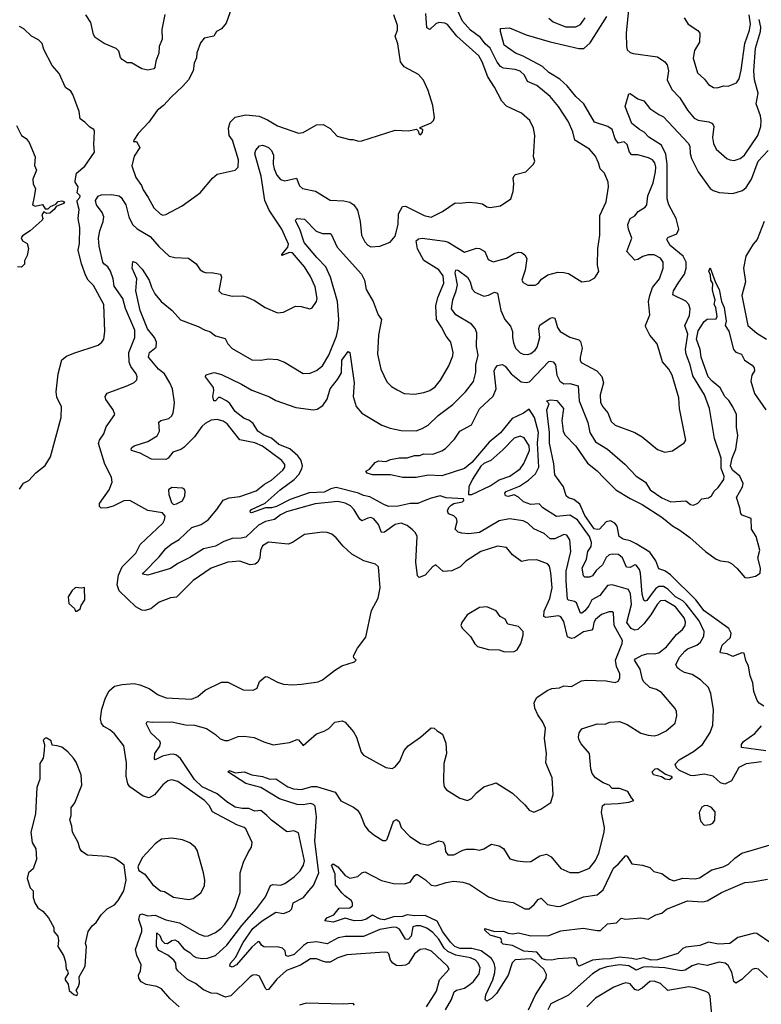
# Model space of a CAD drawing. Extents: x 1493970 to 1595317, y 729910 to 844791.
# Tile 287 of 338: x 1571115 to 1576035, y 795402 to 801934. Entities that reach past the tile are written whole.
import ezdxf

# ---------------------------------------------------------------- set-up
doc = ezdxf.new("R2010")
doc.units = 0

msp = doc.modelspace()

# ---------------------------------------------------------------- linework, layer by layer
at = {"layer": '0CON10XD'}
for points in [[(1572542.9, 802075), (1572485, 801910), (1572455, 801873.3), (1572421.2, 801855), (1572403.3, 801825), (1572339.7, 801810.3), (1572315, 801781.2), (1572290, 801715), (1572288.7, 801681.3), (1572272.5, 801645), (1572265.7, 801595), (1572234.4, 801535.6), (1572198.3, 801491.7), (1572119.1, 801420.9), (1572069.2, 801365), (1572027.8, 801332.2), (1571972.9, 801255), (1571900.7, 801179.3), (1571873.3, 801135), (1571870, 801125), (1571890, 801125), (1571913.3, 801085), (1571875, 801027.5), (1571860, 800965), (1571885, 800886.2), (1571923.3, 800833.3), (1571933.5, 800805), (1571968.6, 800755), (1572006, 800685), (1572046.7, 800645), (1572065, 800638)], [(1575018.1, 800855), (1574994, 800915), (1574965.5, 800945.5), (1574955.6, 800985), (1574935, 801028), (1574895, 801075.8), (1574797.5, 801135), (1574785, 801190), (1574755, 801256), (1574688.3, 801358.3), (1574633.9, 801423.9), (1574545, 801497.7), (1574484.3, 801524.3), (1574464.4, 801565), (1574435, 801591.5), (1574402.9, 801602.9), (1574325, 801612.2), (1574305, 801623.7), (1574282, 801652), (1574236, 801745), (1574203.6, 801773.6), (1574171.2, 801815), (1574105.8, 801865), (1574052.2, 801925), (1574012.8, 802012.8)], [(1575157.5, 802045), (1575138.7, 801845), (1575139.5, 801755), (1575145, 801734.5), (1575165, 801715.5), (1575185, 801708.8), (1575345, 801686.9), (1575395.8, 801655), (1575409.4, 801635), (1575418.5, 801595), (1575411.2, 801535), (1575440.6, 801470.6), (1575495, 801415.5), (1575545, 801332.9), (1575589.5, 801279.5), (1575615, 801266.2), (1575687.3, 801257.3), (1575711.4, 801245), (1575719.4, 801225), (1575711.8, 801151.8), (1575717.1, 801112.9), (1575735, 801074.4), (1575805, 801013.1), (1575825, 801003.3), (1575855, 800999.4), (1575895, 801012.2), (1575923.1, 801035), (1576012.5, 801165), (1576030.5, 801225), (1576034.3, 801265), (1576029.3, 801295), (1576000.3, 801375), (1576013.4, 801446.6), (1575989, 801535), (1575984.5, 801595), (1575996.4, 801745), (1576029.5, 801855), (1576030.6, 801885), (1576021.4, 801935)], [(1572077.7, 801967.7), (1572058.3, 801868.3), (1572060, 801805), (1572039.4, 801755), (1572039.1, 801710.9), (1572018, 801658), (1572012.3, 801617.7), (1572005, 801606.7), (1571965, 801600), (1571925, 801607.5), (1571857, 801647), (1571828.3, 801648.3), (1571795, 801670), (1571783.9, 801683.9), (1571772.5, 801725), (1571755, 801743.3), (1571675, 801775.3), (1571616.4, 801815), (1571604.5, 801835), (1571588.1, 801915), (1571553.3, 801965)], [(1572174, 795385), (1572110.9, 795440.9), (1572055, 795506), (1572025, 795521.4), (1571955, 795534.5), (1571921.4, 795551.4), (1571905.7, 795575), (1571902.9, 795595), (1571916.5, 795625), (1571921.9, 795665), (1571891.5, 795725), (1571882.7, 795765), (1571925.9, 795885), (1571925.8, 795905), (1571906.5, 795965), (1571913.3, 795996.7), (1571925, 796001.9), (1571965, 795989.5), (1572015, 795993.2), (1572085, 795963.4), (1572175, 795942.7), (1572305, 795868.6), (1572344.5, 795854.5), (1572365, 795857.1), (1572415, 795878.9), (1572450, 795905), (1572475, 795934.4), (1572512.9, 795985), (1572545.5, 796045), (1572577.1, 796145), (1572578.2, 796275), (1572600, 796345), (1572631.3, 796408.7), (1572651.9, 796445), (1572657.1, 796475), (1572615, 796565.8), (1572605, 796575.6), (1572555, 796592.7), (1572395, 796678.5), (1572371.2, 796721.2), (1572340.4, 796755), (1572165, 796880.5), (1572125, 796891.9), (1572098.8, 796885), (1572065, 796858.1), (1572009, 796791), (1571975, 796772.5), (1571935, 796783.6), (1571845.3, 796845.3), (1571832, 796865), (1571821.2, 796915), (1571824.7, 797005), (1571806.6, 797116.6), (1571745, 797197.5), (1571714.1, 797224.1), (1571674.3, 797245), (1571656.9, 797265), (1571651.5, 797295), (1571660.5, 797359.5), (1571684.6, 797435.4), (1571708.5, 797481.5), (1571745, 797511.9), (1571795, 797524.6), (1571875, 797529.5), (1571912.6, 797522.6), (1571975, 797496.7), (1572034, 797455), (1572087.5, 797435), (1572254.3, 797425.7), (1572296.7, 797445), (1572345, 797486), (1572455, 797540), (1572495, 797540), (1572597.7, 797487.7), (1572665, 797486.2), (1572689.5, 797500.5), (1572706.4, 797543.6), (1572745, 797576.7), (1572760, 797575), (1572825, 797538.6), (1572865, 797525.6), (1572925, 797520.9), (1572985, 797525.7), (1573095, 797541.4), (1573125, 797555.7), (1573203.8, 797616.2), (1573252.6, 797647.4), (1573336.7, 797675), (1573347.5, 797685), (1573331.7, 797701.7), (1573330, 797715), (1573356, 797765), (1573411.7, 797838.3), (1573449.4, 798015), (1573493.6, 798096.4), (1573505.5, 798165), (1573496, 798305), (1573475, 798322.9), (1573397.5, 798345), (1573319.1, 798389.1), (1573261.1, 798441.1), (1573215, 798497.5), (1573185, 798520), (1573155, 798532.2), (1573124.3, 798534.3), (1573005, 798519.4), (1572924.2, 798465), (1572895.4, 798454.6), (1572765, 798468.9), (1572725.5, 798444.5), (1572713.5, 798413.5), (1572707.5, 798365), (1572694.5, 798335.5), (1572678.3, 798321.7), (1572645, 798317.1), (1572575, 798340.9), (1572525, 798338.5), (1572495, 798334.5), (1572385, 798294.4), (1572266.1, 798213.9), (1572155, 798103.8), (1572115, 798099.2), (1572039.7, 798070.3), (1571984.4, 798025.6), (1571946.2, 798013.8), (1571925, 798016.4), (1571885, 798039.2), (1571774.9, 798144.9), (1571762.6, 798185), (1571769.9, 798250.1), (1571794.7, 798305), (1571884.6, 798395), (1571915, 798451.4), (1572063.8, 798595), (1572076.7, 798615), (1572079.3, 798639.3), (1572062.5, 798662.5), (1571965, 798676.9), (1571845, 798745.4), (1571805, 798742), (1571735, 798706.5), (1571695.4, 798694.6), (1571655, 798694), (1571643.8, 798705), (1571644.3, 798725), (1571708.9, 798815), (1571728.2, 798865), (1571725, 798900), (1571679.6, 798985), (1571637.9, 799122.1), (1571644.3, 799145), (1571674.5, 799185.5), (1571688, 799232), (1571745.7, 799314.3), (1571735.8, 799345), (1571686, 799415), (1571683.3, 799435), (1571695, 799456.2), (1571833, 799507), (1571875, 799527.5), (1571892, 799545), (1571894.3, 799565), (1571887.8, 799585), (1571852.8, 799632.8), (1571842.1, 799662.1), (1571840, 799725), (1571878.5, 799825), (1571878.2, 799875), (1571817.1, 800017.1), (1571799.1, 800085), (1571741.9, 800165), (1571735.6, 800215.6), (1571718.2, 800265), (1571700.4, 800295), (1571672.5, 800315), (1571667.9, 800325), (1571641.7, 800431.7), (1571638.4, 800485), (1571646.2, 800533.8), (1571669.8, 800595), (1571673.1, 800625), (1571662.7, 800655), (1571624.8, 800705), (1571618.9, 800735), (1571635, 800763.8), (1571655, 800771.8), (1571725, 800774.5), (1571775.8, 800765), (1571788.9, 800755), (1571819.3, 800705), (1571839.2, 800625), (1571864.6, 800575), (1571895, 800547.1), (1571980.9, 800495), (1572038.8, 800428.8), (1572106, 800366), (1572145, 800355.5), (1572235, 800351.4), (1572286.7, 800315), (1572313.3, 800275), (1572335, 800262), (1572355, 800254.2), (1572385, 800255.7), (1572446.7, 800245), (1572453.8, 800225), (1572436.7, 800135), (1572455, 800116.7), (1572525, 800099.4), (1572595, 800101.9), (1572625, 800093.1), (1572672, 800072), (1572743.7, 800023.7), (1572825, 799989.2), (1572865, 799994), (1572945, 800033.3), (1572981.7, 800031.7), (1573040, 800015), (1573055, 800022.5), (1573083.3, 800065), (1573088, 800085), (1573075, 800162.5), (1573045, 800231.2), (1573005, 800294.3), (1572925, 800387.8), (1572905, 800388.5), (1572855, 800370), (1572853.6, 800376.4), (1572893.3, 800425), (1572898.2, 800445), (1572853.3, 800545), (1572771.2, 800671.2), (1572741.9, 800735), (1572716, 800896), (1572674.4, 801045), (1572681.3, 801068.7), (1572705, 801096.2), (1572725, 801101.2), (1572745, 801095.8), (1572765, 801085.7), (1572785.6, 801065), (1572797.8, 801035), (1572795.6, 800975), (1572803.5, 800945), (1572822.1, 800902.1), (1572845, 800874.4), (1572875, 800864.4), (1572952.3, 800882.3), (1572971.4, 800831.4), (1572991.2, 800815), (1573076.7, 800796.7), (1573175, 800735.5), (1573265, 800732.5), (1573305, 800722.5), (1573331.4, 800705), (1573355, 800670), (1573372.9, 800595), (1573382, 800505), (1573405, 800460), (1573425, 800438), (1573445, 800428), (1573505, 800431.9), (1573572.1, 800457.9), (1573605, 800496.7), (1573626.5, 800575), (1573628.1, 800645), (1573655, 800694), (1573675, 800697.1), (1573798.8, 800635), (1573845, 800622.9), (1573919.7, 800660.3), (1574005, 800719.4), (1574035, 800715.7), (1574095, 800724.4), (1574145, 800719.2), (1574185, 800712), (1574213.2, 800693.2), (1574235, 800687.5), (1574305, 800698.6), (1574374.2, 800745.8), (1574389.2, 800795), (1574394, 800845), (1574388.3, 800881.7), (1574395, 800897.5), (1574405, 800906.2), (1574473.3, 800925), (1574523.8, 800975), (1574532, 800995), (1574522.5, 801025), (1574532.9, 801165), (1574523.3, 801215), (1574500, 801265), (1574445, 801312.9), (1574345, 801361.1), (1574313.3, 801393.3), (1574265.3, 801485.3), (1574220, 801555), (1574183.2, 801653.2), (1574160, 801695), (1574014.1, 801824.1), (1573952.5, 801902.5), (1573935, 801910.7), (1573895, 801915.3), (1573875, 801907.1), (1573835, 801868.9), (1573815, 801880.8), (1573808.6, 801975)], [(1572065, 800638), (1572085, 800641.2), (1572192.1, 800697.9), (1572313.3, 800785), (1572395, 800883.3), (1572425, 800908.8), (1572544, 800936), (1572563.8, 800955), (1572567.1, 801005), (1572526.2, 801135), (1572505.4, 801165), (1572499.7, 801215), (1572512.5, 801255), (1572545, 801286.2), (1572615, 801302.8), (1572703.3, 801293.3), (1572758.6, 801268.6), (1572825, 801228.9), (1572965, 801180.8), (1572995, 801185.8), (1573085, 801235.8), (1573128.3, 801238.3), (1573175, 801212.5), (1573221.7, 801161.7), (1573305, 801138.8), (1573325, 801138.8), (1573365, 801128), (1573385, 801130), (1573605, 801200), (1573693.6, 801196.4), (1573747, 801207), (1573757.5, 801197.5), (1573764.2, 801174.2), (1573775, 801170), (1573787.5, 801185), (1573790, 801205), (1573772.5, 801212.5), (1573771.7, 801218.3), (1573845, 801250), (1573860, 801265), (1573867.5, 801285), (1573856, 801365), (1573823.9, 801463.9), (1573793.6, 801533.6), (1573760.7, 801570.7), (1573665, 801621.2), (1573642, 801655), (1573622.7, 801772.7), (1573606.7, 801825), (1573621.2, 801865), (1573621.2, 801895), (1573596.8, 801966.8)], [(1575405, 797773.3), (1575473.2, 797855), (1575512.4, 797887.6), (1575529.7, 797915), (1575531.5, 797938.5), (1575522.6, 797965), (1575465, 798038), (1575395, 798081.3), (1575365, 798077.8), (1575343.4, 798055), (1575300.9, 797985), (1575255, 797926.2), (1575215, 797889.5), (1575195, 797883.7), (1575172.2, 797895), (1575142.4, 797935), (1575172.7, 798055), (1575168, 798125), (1575153, 798153), (1575045, 798185.6), (1575015, 798180), (1574963.2, 798115), (1574911.5, 798085), (1574891.4, 798045), (1574865, 798012.7), (1574845, 797997.3), (1574835, 797996.9), (1574808.9, 798065), (1574795, 798075.3), (1574755, 798082.7), (1574748.9, 798088.9), (1574740.9, 798209.1), (1574739.3, 798275), (1574770.6, 798405), (1574764.2, 798484.2), (1574745, 798514.5), (1574725, 798517.8), (1574665, 798490.8), (1574635, 798490.5), (1574594.7, 798524.7), (1574525, 798555.6), (1574485, 798593.3), (1574455, 798610.4), (1574365, 798622.5), (1574295, 798610), (1574165, 798532.8), (1574093.8, 798523.8), (1574047.6, 798527.6), (1574024.2, 798535), (1574004.7, 798554.7), (1574016.1, 798605), (1574013.1, 798625), (1573995, 798642.9), (1573958.8, 798655), (1573952.9, 798675), (1573962.4, 798697.6), (1573976.9, 798713.1), (1573995.8, 798724.2), (1574052.5, 798735), (1574062.5, 798745), (1574060, 798755), (1573945, 798762.5), (1573905, 798774.4), (1573845, 798760.4), (1573798.8, 798741.2), (1573755.4, 798724.6), (1573705, 798724.5), (1573625, 798707.1), (1573565, 798704.5), (1573535, 798714.6), (1573438.7, 798768.7), (1573395, 798777.5), (1573363.6, 798793.6), (1573215, 798829.5), (1573178.9, 798821.1), (1573135, 798800.5), (1573034.8, 798795.2), (1572909, 798751), (1572818.8, 798705), (1572785, 798695.6), (1572745, 798695.5), (1572653.1, 798663.1), (1572645.8, 798665.8), (1572644.4, 798674.4), (1572652.5, 798685), (1572743.2, 798726.8), (1572843.6, 798815), (1572937, 798883), (1572966, 798916), (1572986.5, 798955), (1572990.3, 798975), (1572980, 799015), (1572960.9, 799040.9), (1572906.2, 799086.2), (1572835, 799114.7), (1572785, 799157.6), (1572735, 799178.4), (1572695, 799204.1), (1572664.4, 799255), (1572635, 799276.5), (1572605, 799287.3), (1572545, 799334.5), (1572508.3, 799388.3), (1572486.2, 799405), (1572445, 799428.1), (1572433.3, 799426.7), (1572415.2, 799404.8), (1572402.9, 799405), (1572396.5, 799433.5), (1572403.8, 799475), (1572400, 799495), (1572347.5, 799565), (1572350, 799575), (1572359.3, 799580.7), (1572405, 799593.3), (1572455, 799581.1), (1572586.3, 799516.3), (1572655, 799475.5), (1572772.8, 799432.8), (1572815, 799406.9), (1572947.7, 799362.3), (1573065, 799346.7), (1573088.8, 799351.2), (1573126.1, 799373.9), (1573155, 799416), (1573173.8, 799485), (1573224.1, 799545.9), (1573249.9, 799590.1), (1573253.1, 799675), (1573295, 799733.3), (1573305.9, 799725.9), (1573333.1, 799525), (1573327.8, 799435), (1573348.3, 799368.3), (1573384.4, 799324.4), (1573517.5, 799245), (1573572, 799225), (1573645, 799208.4), (1573745, 799206.4), (1573785, 799221.1), (1573824.4, 799245), (1573892.1, 799307.9), (1573989.5, 799380.5), (1574072.9, 799465), (1574125, 799534), (1574140.4, 799595), (1574140.7, 799645), (1574157.3, 799707.3), (1574145.6, 799765), (1574147.5, 799857.5), (1574137.1, 799885), (1574111.8, 799915), (1574007.9, 799975), (1573979.7, 800015), (1573987.6, 800075), (1574011, 800135), (1574019.6, 800175), (1574004.7, 800255.3), (1574007.5, 800272.5), (1574015, 800275.5), (1574025, 800269.5), (1574085.2, 800225.2), (1574103.7, 800195), (1574116, 800146), (1574135.4, 800125.4), (1574195, 800100.6), (1574225, 800105.5), (1574265, 800126.4), (1574285, 800119.2), (1574306.2, 800005), (1574334.3, 799944.3), (1574371.8, 799901.8), (1574385.2, 799865), (1574384.1, 799825), (1574390.9, 799790.9), (1574404.6, 799755), (1574435, 799724.4), (1574455, 799715.7), (1574485, 799713.3), (1574505, 799720), (1574535, 799741.5), (1574548.4, 799761.6), (1574565.6, 799825), (1574559.5, 799885), (1574565, 799907.5), (1574635, 799954.6), (1574648.9, 799958.9), (1574664, 799954), (1574682.2, 799892.2), (1574700, 799865), (1574765, 799827.8), (1574825, 799810), (1574835, 799798.8), (1574845.5, 799755), (1574833, 799693), (1574832.9, 799675), (1574840.5, 799660.5), (1574943.6, 799603.6), (1574976.4, 799566.4), (1574986.9, 799525), (1574965.8, 799445), (1574968.6, 799395), (1574982.9, 799365), (1575015.8, 799325), (1575037.7, 799267.7), (1575065, 799244.2), (1575195, 799195.7), (1575245, 799165.7), (1575345, 799082), (1575395, 799066), (1575446.1, 799073.9), (1575523.9, 799126.1), (1575533.3, 799145), (1575492.5, 799355), (1575488.6, 799425), (1575443.1, 799575), (1575422.2, 799615), (1575378.9, 799665), (1575343, 799783), (1575295, 799841.2), (1575268.6, 799895), (1575267.5, 799905), (1575294.4, 799975.6), (1575287.3, 800065), (1575295.3, 800105), (1575312.8, 800157.2), (1575359.3, 800215), (1575384.4, 800285), (1575382.7, 800325), (1575365, 800352.7), (1575325, 800374.1), (1575285, 800373.2), (1575247.7, 800362.3), (1575215, 800342), (1575195, 800338.9), (1575143.1, 800395), (1575176.9, 800485), (1575152.9, 800545), (1575148.2, 800575), (1575164.6, 800615), (1575195, 800633.1), (1575218.7, 800661.3), (1575265, 800690.6), (1575275.3, 800704.7), (1575281.1, 800765), (1575317.7, 800852.3), (1575333.9, 800925), (1575336, 800956), (1575329.3, 800985), (1575313.4, 801003.4), (1575286.3, 801016.3), (1575215, 801036.6), (1575175, 801037.9), (1575161.1, 801055), (1575145.4, 801105), (1575125, 801123.3), (1575085, 801114.2), (1575065, 801142.5), (1575044.6, 801205), (1575015.6, 801225.6), (1574928.2, 801255), (1574858.1, 801375), (1574805, 801425.3), (1574746, 801495), (1574699, 801539), (1574624.3, 801584.3), (1574584.2, 801624.2), (1574455, 801691.3), (1574405, 801710.9), (1574328.8, 801765), (1574303.8, 801855), (1574304, 801875), (1574365, 801880), (1574474, 801834), (1574635, 801787.8), (1574825, 801742), (1574857.3, 801742.7), (1574899, 801781), (1575010.8, 801955)], [(1574625, 801944.5), (1574655, 801918.5), (1574735, 801886.6), (1574805, 801886.7), (1574835, 801901.8), (1574865.9, 801945)], [(1575523.8, 801945), (1575550, 801905), (1575613, 801863), (1575626.2, 801845), (1575624.2, 801785), (1575591.1, 801728.9), (1575582.4, 801677.6), (1575610.3, 801580.3), (1575658.3, 801538.3), (1575685, 801504), (1575717.5, 801485), (1575741.2, 801481.2), (1575785, 801494), (1575815, 801492.9), (1575870, 801515), (1575888.3, 801541.7), (1575900.6, 801599.4), (1575924.7, 801775), (1575955.7, 801865), (1575962, 801905), (1575954, 801965)], [(1571115, 798820), (1571140.7, 798859.3), (1571175, 798877.5), (1571222.3, 798927.7), (1571285, 798976.7), (1571320, 799035), (1571391.4, 799295), (1571393.3, 799365), (1571360.7, 799430.7), (1571356.5, 799465), (1571369.5, 799585), (1571395, 799676.7), (1571425, 799702), (1571475, 799722.5), (1571635, 799774.2), (1571661.2, 799795), (1571672.5, 799815), (1571680, 799865), (1571673.8, 800045), (1571605, 800170.8), (1571569.2, 800205), (1571554.4, 800234.4), (1571524.4, 800315), (1571503.6, 800405), (1571511.8, 800448.2), (1571514.2, 800555), (1571503.3, 800615), (1571510, 800675), (1571496.2, 800725), (1571497.5, 800735), (1571515, 800753.3), (1571515.7, 800764.3), (1571495.8, 800785.8), (1571504, 800825), (1571482.5, 800855), (1571482.5, 800865), (1571492.5, 800915), (1571547.7, 800962.3), (1571612.5, 801055), (1571606.7, 801105), (1571612.5, 801195), (1571606.4, 801206.4), (1571580.7, 801220.7), (1571547.5, 801255), (1571517.5, 801275), (1571510, 801325), (1571468.1, 801438.1), (1571455, 801460), (1571420, 801485), (1571377, 801577), (1571330.3, 801630.3), (1571276.2, 801735), (1571263.8, 801775), (1571240.3, 801800.3), (1571194.4, 801824.4), (1571143, 801873), (1571115, 801887.5)], [(1574370, 798775), (1574355, 798770), (1574337.5, 798775), (1574333.9, 798793.9), (1574342.5, 798805), (1574431.6, 798838.4), (1574490, 798880), (1574537.9, 798922.1), (1574560, 798965), (1574549.3, 799125), (1574557.7, 799195), (1574530.8, 799295), (1574495, 799350), (1574457.4, 799322.6), (1574382.8, 799287.2), (1574305, 799193.8), (1574228.5, 799131.5), (1574115, 798996.4), (1574065, 798957.7), (1573915, 798907.1), (1573825, 798911.5), (1573745, 798895.8), (1573656.4, 798896.4), (1573575, 798913.8), (1573456.1, 798913.9), (1573420, 798925), (1573411.7, 798938.3), (1573435, 798952.5), (1573474.3, 798995.7), (1573495, 799008), (1573545, 799002.5), (1573575, 799016), (1573632.3, 799027.7), (1573685, 799027.1), (1573735, 799043.3), (1573767.3, 799042.7), (1573795, 799054.3), (1573855, 799050.6), (1573915, 799073.5), (1573940, 799090), (1573999.8, 799150.2), (1574033.9, 799205), (1574113.2, 799246.8), (1574165, 799353.1), (1574255, 799435.6), (1574275.4, 799485), (1574263.3, 799605), (1574270.4, 799625), (1574285, 799639.6), (1574315, 799646.4), (1574335, 799636.2), (1574375, 799585.4), (1574441.3, 799531.3), (1574475, 799527.8), (1574497.5, 799532.5), (1574625, 799665.4), (1574635, 799669.6), (1574655, 799664.4), (1574669.2, 799645), (1574678.8, 799575), (1574698.8, 799535), (1574725, 799518.4), (1574765, 799521.2), (1574820, 799505), (1574825.8, 799405), (1574885, 799262.5), (1574898.1, 799195), (1574935, 799133.5), (1575014.3, 799084.3), (1575129.4, 798985), (1575205.6, 798905), (1575265.7, 798865.7), (1575296.5, 798815), (1575375, 798762.5), (1575435, 798735.4), (1575533.1, 798743.1), (1575565, 798718.1), (1575585, 798712.9), (1575612.5, 798727.5), (1575640, 798755), (1575685, 798762.9), (1575705, 798775.8), (1575722.8, 798807.2), (1575748.6, 798831.4), (1575786, 798884), (1575788.5, 798905), (1575767.6, 798957.6), (1575769.1, 799025), (1575724.5, 799155), (1575690, 799355), (1575658.5, 799445), (1575580.6, 799570.6), (1575561.7, 799645), (1575535.3, 799715), (1575532.5, 799745), (1575547.2, 799847.2), (1575527.8, 799905), (1575558.1, 799971.9), (1575563.3, 800015), (1575555, 800043.8), (1575535, 800067.1), (1575447.7, 800107.7), (1575451.2, 800135), (1575487, 800193), (1575526.2, 800245), (1575535.9, 800285), (1575536, 800325), (1575516.2, 800365), (1575429.4, 800435), (1575408, 800475), (1575415, 800490), (1575475, 800512.2), (1575488.5, 800545), (1575470.3, 800615), (1575421.5, 800705), (1575409.2, 800745), (1575410, 800975), (1575401.2, 801041.2), (1575371.6, 801101.6), (1575289.4, 801155), (1575257.8, 801187.8), (1575226, 801205), (1575175.8, 801245), (1575132.2, 801357.7), (1575155, 801442.5), (1575165, 801443.3), (1575215, 801408), (1575255, 801396), (1575296.2, 801345), (1575355, 801304.3), (1575385, 801289.2), (1575549.4, 801115), (1575561.1, 801095), (1575563.8, 801046.2), (1575572.4, 801012.4), (1575615.4, 800925.4), (1575696, 800815), (1575715, 800800.8), (1575755, 800787.1), (1575845, 800780), (1575908.8, 800801.2), (1575935, 800820.6), (1575970.3, 800875), (1576014.1, 800995), (1576079.3, 801065)], [(1571095, 801232.5), (1571127.5, 801165), (1571157.5, 801145), (1571178.3, 801118.3), (1571217.5, 801025), (1571213, 800967), (1571227.5, 800935), (1571202.5, 800875), (1571203.6, 800843.6), (1571220, 800815), (1571211.7, 800758.3), (1571200, 800705), (1571217.5, 800697.5), (1571267, 800707), (1571285, 800680), (1571305, 800680), (1571320, 800695), (1571355, 800710), (1571371.2, 800728.8), (1571395, 800732), (1571413.3, 800725), (1571405.8, 800715), (1571356.4, 800693.6), (1571345, 800674), (1571315, 800650), (1571295, 800647.5), (1571275, 800660), (1571261.7, 800638.3), (1571268.8, 800615), (1571263.3, 800605), (1571185, 800532.5), (1571135, 800500), (1571125, 800487.5), (1571135, 800467.5), (1571165, 800450), (1571173.3, 800415), (1571165, 800370), (1571147.5, 800335), (1571147, 800313), (1571127, 800293), (1571100, 800295)], [(1573814.1, 795385.9), (1573880.6, 795489.4), (1573901.1, 795565), (1573964.2, 795635), (1573952.5, 795655), (1573847.5, 795755), (1573805, 795769.6), (1573772, 795765), (1573735, 795736.7), (1573695, 795672.5), (1573675, 795662.9), (1573635, 795658.1), (1573615, 795659.4), (1573590, 795675), (1573575.6, 795695.6), (1573565, 795736.7), (1573555, 795745.8), (1573535, 795748.6), (1573285, 795730.5), (1573225, 795710.5), (1573175, 795682.7), (1573145, 795680.9), (1573125, 795687.9), (1573085, 795704.7), (1573045, 795703.9), (1572977.8, 795662.2), (1572885, 795625.8), (1572821.7, 795568.3), (1572765, 795500), (1572755, 795498), (1572745, 795508), (1572705, 795590), (1572685, 795598), (1572662.5, 795595), (1572643.8, 795585), (1572515, 795457.8), (1572480.6, 795450.6), (1572425, 795473.9), (1572385, 795476), (1572335, 795498.8), (1572280.9, 795540.9), (1572227.5, 795567.5), (1572163.3, 795625), (1572153, 795643), (1572150.5, 795675), (1572138.5, 795695), (1572097.3, 795727.3), (1572039.1, 795759.1), (1572022.7, 795785), (1572025, 795876), (1572045, 795858.6), (1572058.9, 795825), (1572075, 795807.7), (1572095, 795806.1), (1572125.6, 795825.6), (1572145, 795829.1), (1572165, 795818.9), (1572205, 795770), (1572245, 795746.7), (1572265, 795724.1), (1572285, 795712.5), (1572325, 795705.8), (1572361.2, 795708.8), (1572413.3, 795726.7), (1572490, 795795), (1572588.1, 795925), (1572685.3, 796035), (1572745.4, 796115), (1572779.6, 796190.4), (1572794, 796196), (1572845, 796192.7), (1572875, 796203.8), (1572935, 796247.1), (1572975, 796287.8), (1572998.5, 796325), (1573005.3, 796355), (1572965, 796540), (1572933.9, 796553.9), (1572895, 796545.8), (1572885, 796549.2), (1572785, 796624), (1572754, 796655), (1572715, 796688.3), (1572674.4, 796684.4), (1572635, 796701.3), (1572590.3, 796700.3), (1572545, 796711), (1572489.2, 796745), (1572425, 796798.1), (1572325.4, 796845), (1572275, 796892.5), (1572181.9, 797031.9), (1572155, 797054), (1572135, 797060.6), (1572111.2, 797058.8), (1572062.6, 797047.4), (1572015, 797024), (1572010, 797030), (1572011.4, 797065), (1572044, 797115), (1572050, 797135), (1572045, 797148.8), (1571985, 797203.3), (1571954.2, 797265), (1571961.4, 797278.6), (1571995, 797272.9), (1572125, 797275.5), (1572215, 797257.1), (1572274.6, 797254.6), (1572355, 797230.8), (1572413.1, 797193.1), (1572445, 797163.3), (1572475, 797151.8), (1572497.2, 797152.8), (1572565, 797177.9), (1572605, 797180), (1572671.3, 797171.3), (1572735, 797142.7), (1572795.7, 797124.3), (1572905, 797139.4), (1572955, 797160), (1572965, 797157.5), (1572995, 797120), (1573084.3, 797195.7), (1573135, 797213.3), (1573165, 797232.5), (1573205, 797273.3), (1573255, 797283.3), (1573273.9, 797273.9), (1573330.5, 797210.5), (1573350, 797175), (1573380, 797075), (1573396.1, 797056.1), (1573545, 796972.5), (1573585, 796967.5), (1573605, 796977.5), (1573636.7, 797015), (1573666.2, 797085), (1573692.5, 797117.5), (1573775, 797174), (1573845, 797236), (1573863.9, 797233.9), (1573885, 797216.2), (1573920, 797195), (1573941.9, 797135), (1573945.5, 797065), (1573928.9, 796998.9), (1573926.5, 796875), (1573931.9, 796845), (1573945.5, 796825.5), (1574035, 796768.8), (1574085, 796753.8), (1574111.7, 796768.3), (1574145, 796806), (1574194.5, 796845.5), (1574275, 796870.8), (1574385, 796802.5), (1574466.6, 796726.6), (1574495, 796691.2), (1574525, 796676.2), (1574572.7, 796697.3), (1574638.6, 796741.4), (1574654, 796795), (1574648.1, 796905), (1574606.2, 797005), (1574610, 797065), (1574597.5, 797165), (1574602.5, 797235), (1574585.6, 797275), (1574551.7, 797321.7), (1574532.7, 797367.3), (1574527.1, 797405), (1574545, 797438), (1574615, 797484.2), (1574645, 797497.1), (1574695, 797500.8), (1574725, 797514.2), (1574775, 797510), (1574842.2, 797547.8), (1574872.7, 797552.7), (1575005, 797548.9), (1575065, 797536.9), (1575085, 797545.8), (1575096.7, 797565), (1575095.5, 797595), (1575073.8, 797643.8), (1575068.4, 797685), (1575111.2, 797795), (1575113.6, 797815), (1575059, 797915), (1575055, 797999.2), (1575045, 798006.4), (1575025, 798006.2), (1574975, 797988.4), (1574934.1, 797955), (1574923.8, 797935), (1574917.5, 797895), (1574909.5, 797885), (1574855, 797872.3), (1574795, 797834.4), (1574775, 797828.6), (1574750, 797840), (1574725, 797940.8), (1574705, 797973.1), (1574688.7, 797978.7), (1574605, 797968.2), (1574592.1, 797975), (1574595, 798009.2), (1574632.6, 798095), (1574647.3, 798165), (1574638.9, 798265), (1574629.2, 798309.2), (1574616, 798325), (1574545, 798350), (1574485, 798348.6), (1574445, 798340.6), (1574384.6, 798384.6), (1574345, 798432.9), (1574285, 798441.9), (1574175, 798407.1), (1574075, 798342.5), (1574036.6, 798303.4), (1573981.7, 798278.3), (1573925, 798272.5), (1573875, 798316.7), (1573855, 798306.7), (1573805, 798250), (1573765, 798232.5), (1573753.6, 798243.6), (1573742.5, 798335), (1573750.8, 798505), (1573740.9, 798530.9), (1573720.8, 798550.8), (1573685, 798579.1), (1573645, 798594.6), (1573605, 798584.6), (1573535, 798533.9), (1573515, 798531.4), (1573495, 798585.7), (1573465, 798623.5), (1573445, 798630.9), (1573425, 798628.2), (1573385, 798608.9), (1573371, 798621), (1573335, 798683.5), (1573309.8, 798709.8), (1573275, 798727.2), (1573225, 798736.6), (1573075, 798721.8), (1572885, 798668.4), (1572845, 798649.4), (1572805, 798618.4), (1572745, 798605.8), (1572698.6, 798581.4), (1572615, 798501.3), (1572585, 798493.5), (1572525, 798492.7), (1572468.6, 798471.4), (1572415, 798442.5), (1572335.3, 798424.7), (1572245, 798366.2), (1572165, 798326.7), (1572115, 798293.5), (1571965, 798248.6), (1571930, 798255), (1571936.2, 798265), (1572040.2, 798369.8), (1572085, 798426.5), (1572120, 798455), (1572173.6, 798486.4), (1572256.9, 798565), (1572320, 798585), (1572364.5, 798615), (1572422.7, 798685), (1572465, 798747.5), (1572505, 798762.7), (1572575, 798770.7), (1572685, 798807.7), (1572738.3, 798851.7), (1572785, 798878.6), (1572860.5, 798945), (1572874.6, 798965), (1572874.1, 798984.1), (1572855, 799010), (1572725.5, 799105), (1572675, 799127), (1572575, 799147.7), (1572492.3, 799252.3), (1572465, 799270.8), (1572425, 799282.3), (1572385, 799276.6), (1572345.3, 799254.7), (1572323.8, 799235), (1572275, 799166.9), (1572205, 799095.5), (1572185, 799081.8), (1572130.6, 799065), (1572100.8, 799025), (1572085, 799015.6), (1571988.8, 799018.8), (1571915, 799059.4), (1571856.7, 799076.7), (1571854, 799085), (1571860, 799095), (1571875, 799107.1), (1571965, 799135.7), (1572026.9, 799173.1), (1572041.9, 799205), (1572039.2, 799265), (1572052.5, 799275), (1572105, 799288.6), (1572124, 799305), (1572132.9, 799325), (1572139.2, 799369.2), (1572141.9, 799395), (1572128.5, 799485), (1572111.8, 799525), (1572076.2, 799585), (1572035, 799616.2), (1571969.1, 799695), (1571975.6, 799725), (1572019.5, 799760.5), (1572022.7, 799795), (1572010.3, 799825), (1571964, 799884), (1571914.1, 800005), (1571885.4, 800135), (1571892.9, 800215), (1571860.8, 800285), (1571865, 800330), (1571885, 800323.3), (1571928, 800278), (1571974, 800205), (1571988.9, 800158.9), (1572012.2, 800115), (1572053.4, 800063.4), (1572125.7, 800005.7), (1572182.4, 799942.4), (1572299.6, 799899.6), (1572345, 799874.4), (1572375.9, 799865.9), (1572415, 799835.6), (1572478.3, 799818.3), (1572495, 799784.2), (1572525, 799751.9), (1572655, 799678.1), (1572715, 799674.4), (1572765.6, 799684.4), (1572825, 799679.2), (1572871.2, 799661.2), (1572995, 799587.1), (1573041.7, 799588.3), (1573083.4, 799606.6), (1573125, 799638.6), (1573165, 799709.2), (1573215.8, 799835), (1573227.6, 799885), (1573232, 799945), (1573224.4, 800064.4), (1573177.7, 800225), (1573146.1, 800295), (1573086.9, 800356.9), (1573002.7, 800455), (1572974.6, 800545), (1572946.9, 800595), (1572945.6, 800605), (1572955.5, 800614.5), (1573005, 800610), (1573081.7, 800531.7), (1573125, 800514.5), (1573175, 800515.6), (1573181.1, 800511.1), (1573221.2, 800425), (1573382.5, 800245), (1573401.5, 800205), (1573414.5, 800145), (1573459.5, 800065), (1573493.1, 799975), (1573515.8, 799945), (1573495, 799840), (1573489.2, 799715), (1573510, 799615), (1573551.2, 799531.2), (1573581.2, 799501.2), (1573619.2, 799479.2), (1573665, 799454), (1573735, 799449.2), (1573795, 799460), (1573835, 799474.3), (1573870.7, 799499.3), (1573907.6, 799542.4), (1573961.3, 799638.7), (1573988.9, 799705), (1573990.8, 799725), (1573975.8, 799795), (1573944, 799835), (1573914, 799895), (1573880.5, 799945), (1573874.7, 800035), (1573889.6, 800090.4), (1573928.7, 800185), (1573925.3, 800235), (1573895, 800273.6), (1573795.6, 800335.6), (1573754, 800414), (1573745, 800466), (1573760, 800480), (1573786, 800484), (1573935, 800463.5), (1573957, 800457), (1574025, 800416.2), (1574065, 800392.2), (1574145, 800417.5), (1574165, 800416.2), (1574201.2, 800395), (1574222.3, 800342.3), (1574255, 800327.5), (1574345, 800351.1), (1574395, 800382.9), (1574425, 800391.2), (1574445, 800390), (1574466, 800375), (1574479.4, 800349.4), (1574467.6, 800272.4), (1574446.2, 800205), (1574455, 800191.2), (1574485, 800173.3), (1574535, 800173.8), (1574555, 800183.8), (1574577.1, 800212.9), (1574618.7, 800241.3), (1574685, 800259.2), (1574725, 800257.5), (1574755, 800249.2), (1574845, 800195.8), (1574895, 800201.2), (1574929.5, 800220.5), (1574956.1, 800263.9), (1574948, 800305), (1574950, 800415), (1574963.8, 800505), (1574963.8, 800635), (1575005.5, 800724.5), (1575020, 800825), (1575018.1, 800855)], [(1576054.1, 800595.9), (1576006.4, 800475), (1575980, 800445), (1575932.7, 800365), (1575916.2, 800285), (1575928.8, 800195), (1575906, 800105), (1575945.3, 799905.3), (1576004.4, 799855), (1576068.1, 799815)], [(1575898.1, 798658.1), (1575893.3, 798695), (1575869.8, 798765), (1575909.1, 798835), (1575913.6, 798856.4), (1575891.1, 798905), (1575843.3, 798945), (1575829.4, 798975), (1575840.5, 799025), (1575865.6, 799085), (1575880, 799175), (1575870.1, 799230.1), (1575870.3, 799315), (1575846.1, 799366.1), (1575818.7, 799408.7), (1575792.4, 799435), (1575762.3, 799492.3), (1575709.2, 799535), (1575682.9, 799565), (1575636.8, 799695), (1575630, 799745), (1575604.8, 799815), (1575615, 799870.8), (1575655, 799932), (1575675, 799946.7), (1575735, 799950), (1575742.5, 799965), (1575732.5, 800025), (1575722.5, 800045), (1575728.2, 800075), (1575719.5, 800105), (1575710.8, 800140.8), (1575713.8, 800183.8), (1575700.4, 800205), (1575698.6, 800238.6), (1575686, 800265), (1575695, 800288.8), (1575729.7, 800189.7), (1575756.2, 800145), (1575770.7, 800065), (1575788.1, 800025), (1575800.6, 799935), (1575794.1, 799905), (1575818.3, 799868.3), (1575850, 799745), (1575865, 799728.9), (1575904, 799715), (1575924.2, 799675), (1575975, 799641.1), (1575987.9, 799625), (1575990, 799605), (1575971.6, 799575), (1575964.6, 799535), (1575990, 799455), (1576065.4, 799345.4)], [(1576050.6, 797380.6), (1576021, 797401), (1576008, 797418), (1575985, 797478.3), (1575979, 797535), (1575960.5, 797580.5), (1575948.8, 797645), (1575932.3, 797682.3), (1575921.1, 797731.1), (1575905, 797732.9), (1575845, 797708.6), (1575807.2, 797727.2), (1575765, 797734.4), (1575761.3, 797741.3), (1575775.7, 797784.3), (1575830, 797835), (1575833.8, 797865), (1575820, 797895), (1575655, 798012.9), (1575599.7, 798085), (1575432.1, 798252.1), (1575395, 798276.8), (1575355, 798291.4), (1575334.6, 798345), (1575295, 798402.1), (1575205, 798457.5), (1575165, 798476.2), (1575118.3, 798488.3), (1575091.2, 798505), (1575079.1, 798575), (1575062.7, 798595), (1575035, 798610.5), (1575005, 798603.5), (1574960.5, 798555), (1574945, 798551.7), (1574925, 798557.4), (1574865, 798645.3), (1574830.6, 798720.6), (1574791.3, 798751.3), (1574755, 798763.1), (1574740.6, 798775), (1574722.9, 798835), (1574665.6, 798915), (1574658, 798988), (1574630, 799125), (1574630.3, 799195), (1574611.9, 799345), (1574627.5, 799385), (1574610, 799405), (1574637, 799413), (1574678.3, 799408.3), (1574722.5, 799355), (1574710.8, 799275), (1574720, 799205), (1574730.3, 799180.3), (1574803.8, 799105), (1574881.3, 798991.3), (1574945, 798941.9), (1574991.1, 798895), (1575068.9, 798815), (1575165, 798756.8), (1575245, 798717.9), (1575375, 798633.8), (1575445, 798575.6), (1575495, 798548.1), (1575559.6, 798499.6), (1575665, 798405.6), (1575735.7, 798355), (1575763.6, 798343.6), (1575815, 798337.5), (1575836.8, 798326.8), (1575873.8, 798293.8), (1575925, 798233.5), (1575945, 798231.9), (1575997, 798243), (1576027.4, 798262.6), (1576028.9, 798295), (1576010.5, 798365), (1576025.2, 798415), (1576000.4, 798505), (1575970.6, 798555), (1575966.9, 798625), (1575907.3, 798647.3), (1575898.1, 798658.1)], [(1574115, 798784), (1574235, 798842.5), (1574295, 798881.4), (1574365.5, 798905), (1574436.1, 798955), (1574460.3, 798989.7), (1574497.9, 799075), (1574495, 799106.1), (1574460.7, 799160.7), (1574435, 799170), (1574395, 799157.5), (1574320, 799080), (1574240.2, 799009.8), (1574195, 798989), (1574175, 798972.6), (1574118.2, 798885), (1574094.4, 798835), (1574092.5, 798785), (1574115, 798784)], [(1572135, 798717.5), (1572155, 798722.5), (1572195, 798742.5), (1572211.2, 798775), (1572213.3, 798805), (1572207.7, 798817.7), (1572195, 798826.2), (1572125, 798830), (1572103.3, 798815), (1572103.8, 798785), (1572121.2, 798731.2), (1572135, 798717.5)], [(1576035, 797011.6), (1575935, 796997.6), (1575886.6, 796973.4), (1575836.2, 796885), (1575792.1, 796862.1), (1575765, 796870.4), (1575715, 796915.3), (1575655, 796928.5), (1575585, 796917.5), (1575565, 796919.5), (1575492.3, 796952.3), (1575472, 796972), (1575462.5, 796995), (1575490, 797025), (1575585, 797078.6), (1575644.3, 797125), (1575694.5, 797205.5), (1575714.2, 797255), (1575717.1, 797355), (1575700.6, 797465), (1575685, 797503.8), (1575632, 797555), (1575575, 797589.5), (1575525, 797603.5), (1575495, 797620.6), (1575478.6, 797635), (1575468.6, 797655), (1575492.2, 797705), (1575526.9, 797745), (1575545, 797759.6), (1575606.3, 797783.6), (1575632.2, 797805), (1575652.9, 797845), (1575655.4, 797875), (1575623.5, 797945), (1575536.6, 798056.6), (1575515, 798077.7), (1575464.8, 798105), (1575415, 798157), (1575385, 798173.5), (1575355, 798173.4), (1575335, 798160), (1575311.2, 798128.8), (1575275, 798080.9), (1575265, 798076.9), (1575255, 798082.5), (1575244, 798124), (1575232.5, 798262.5), (1575225.7, 798285.7), (1575205, 798314.4), (1575195, 798318.2), (1575165, 798299.8), (1575141.4, 798301.4), (1575115, 798364.5), (1575086.4, 798386.4), (1575045, 798389.2), (1575025, 798383.4), (1575005, 798365.4), (1574982.3, 798317.7), (1574939.9, 798280.1), (1574915, 798245.6), (1574895, 798235.6), (1574865, 798235.7), (1574854.5, 798245), (1574845.4, 798295), (1574875.3, 798355), (1574883.5, 798405), (1574905, 798438.9), (1574907.8, 798465), (1574895.3, 798505), (1574815, 798616.7), (1574765, 798646.8), (1574675, 798638.2), (1574585, 798696.4), (1574561.4, 798721.4), (1574505, 798718.6), (1574457.5, 798735), (1574425, 798767.5), (1574395, 798782.5), (1574370, 798775)], [(1571495, 798010), (1571517.5, 798025), (1571523, 798047), (1571547.5, 798085), (1571545, 798167.5), (1571525, 798162.5), (1571485, 798167.5), (1571463.6, 798146.4), (1571437.5, 798105), (1571441.7, 798061.7), (1571478.3, 798028.3), (1571485, 798010), (1571495, 798010)], [(1574331.1, 797741.1), (1574395, 797743.1), (1574415.5, 797754.5), (1574438.8, 797795), (1574455, 797850), (1574455.8, 797875.8), (1574425, 797908.8), (1574354.2, 797924.2), (1574335, 797957.5), (1574302.5, 797975), (1574275, 798012.5), (1574215, 798040), (1574165, 798033.8), (1574082.5, 797985), (1574047.5, 797935), (1574042.5, 797915), (1574052.5, 797895), (1574105, 797842.5), (1574133.9, 797793.9), (1574152.5, 797775), (1574225, 797755.8), (1574295, 797753.8), (1574331.1, 797741.1)], [(1573940.6, 795365), (1573979.4, 795435), (1573997.9, 795485), (1574013.8, 795496.2), (1574065, 795509.7), (1574104.4, 795535.6), (1574126.3, 795553.7), (1574163.8, 795605), (1574170, 795645), (1574156.8, 795675), (1574137.9, 795695), (1574105, 795709.8), (1574007.7, 795727.7), (1573955, 795753.4), (1573931.3, 795775), (1573895, 795834.2), (1573855, 795878.6), (1573815, 795906.8), (1573775, 795922.7), (1573745, 795923.4), (1573724.2, 795915.8), (1573712.7, 795855), (1573695, 795835.3), (1573685, 795832.4), (1573675, 795835.5), (1573635, 795900.2), (1573615, 795912.2), (1573595, 795914.8), (1573505, 795899), (1573395, 795851.6), (1573275, 795851.6), (1573227.1, 795842.9), (1573155, 795802.5), (1573085, 795817.2), (1573025, 795809.4), (1572997.2, 795792.8), (1572935, 795731.9), (1572895, 795719.4), (1572881.2, 795725), (1572877.1, 795757.1), (1572858.8, 795775), (1572832.1, 795782.1), (1572735, 795784.6), (1572719.4, 795795), (1572705, 795816.2), (1572695, 795815.8), (1572655, 795780.9), (1572552.9, 795665), (1572525, 795648.9), (1572509.5, 795655), (1572513.3, 795675), (1572547.1, 795712.9), (1572596.8, 795813.2), (1572661.1, 795905), (1572723.4, 795956.6), (1572815, 796013.8), (1572865, 796004.5), (1572905, 796019.5), (1572919.5, 796035), (1572928.8, 796075), (1572998.9, 796111.1), (1573034.3, 796155.7), (1573065, 796190), (1573099.3, 796275), (1573073.3, 796485), (1573083.8, 796646.2), (1573075, 796716.6), (1573065, 796727.8), (1573045, 796735.2), (1572995, 796726.1), (1572955, 796726.8), (1572838, 796765), (1572715, 796840), (1572615, 796867.5), (1572496.7, 796945), (1572506.7, 796953.3), (1572545, 796938.5), (1572605, 796944), (1572655, 796924.3), (1572725, 796913.3), (1572775, 796896.2), (1572815, 796897.3), (1572893.9, 796843.9), (1572930.7, 796830.7), (1572985, 796828.1), (1573053.8, 796846.2), (1573085, 796847), (1573208.8, 796808.8), (1573245, 796752.5), (1573329.1, 796709.1), (1573355, 796689.4), (1573375, 796660), (1573405.3, 796585.3), (1573427.7, 796557.7), (1573465, 796525.5), (1573525, 796488.6), (1573545, 796489.2), (1573553.3, 796496.7), (1573595, 796616.7), (1573615, 796627.5), (1573632.5, 796615), (1573645.9, 796575.9), (1573702.9, 796515), (1573775, 796468.1), (1573825, 796458.2), (1573895, 796485.7), (1573925, 796480), (1573936.4, 796456.4), (1573938.9, 796415), (1573955, 796394.4), (1573995, 796393.3), (1574055, 796424.4), (1574079.3, 796430.7), (1574131.9, 796431.9), (1574165, 796425.7), (1574193.6, 796433.6), (1574245, 796464), (1574295, 796454), (1574323.8, 796435), (1574367.3, 796367.3), (1574415, 796353.1), (1574475, 796347.1), (1574505, 796350.6), (1574565, 796386.9), (1574609.1, 796399.1), (1574640, 796380), (1574705, 796304.3), (1574765, 796276.9), (1574825, 796275.7), (1574895, 796305.6), (1574934.7, 796355.3), (1574956.9, 796405), (1574991.5, 796545), (1574993.8, 796575), (1574973.6, 796675), (1574980.3, 796719.7), (1574995, 796730), (1575085, 796733.3), (1575156.4, 796743.6), (1575190, 796755), (1575173, 796773), (1575150, 796815), (1575095, 796832.9), (1575045, 796833.3), (1575025.7, 796855.7), (1574985, 796870.8), (1574935, 796905.6), (1574913.5, 796933.5), (1574903.8, 796965), (1574895.4, 797065.4), (1574840.2, 797130.2), (1574826.9, 797155), (1574822.9, 797175), (1574827.3, 797202.7), (1574845, 797230), (1574945, 797262.2), (1574999.1, 797260.9), (1575030, 797275), (1575095, 797277.5), (1575145, 797259.2), (1575235, 797201.9), (1575285, 797186.9), (1575325, 797184.3), (1575350.3, 797189.7), (1575403.2, 797216.8), (1575462.7, 797267.3), (1575474.1, 797315.9), (1575472.5, 797345), (1575464.2, 797365), (1575371.7, 797471.7), (1575340, 797490), (1575295, 797504.3), (1575255, 797540.8), (1575246.2, 797556.2), (1575231.1, 797625), (1575193.8, 797685), (1575200.8, 797695), (1575245, 797718.6), (1575285, 797729.2), (1575325, 797727.4), (1575355, 797733.9), (1575405, 797773.3)], [(1576065, 797084.8), (1575903.3, 797105), (1575904, 797125), (1575916.2, 797145), (1575992, 797198), (1576035, 797249.1)], [(1571495, 795460), (1571500, 795475), (1571490, 795495), (1571505, 795520), (1571511.2, 795545), (1571510, 795585), (1571548.8, 795655), (1571557.5, 795785), (1571552.5, 795805), (1571570, 795885), (1571595, 795922.5), (1571622.5, 795945), (1571655, 795996.7), (1571695, 796036.7), (1571745, 796062.5), (1571769.4, 796090.6), (1571805.8, 796155), (1571822, 796225), (1571807.5, 796325), (1571765, 796357.5), (1571741.7, 796371.7), (1571695, 796383.3), (1571565, 796392.5), (1571527.5, 796415), (1571513.3, 796435), (1571503.3, 796475), (1571466.2, 796545), (1571461.2, 796585), (1571447.5, 796625), (1571456.2, 796655), (1571456.7, 796705), (1571481.2, 796738.8), (1571527.5, 796855), (1571522, 796925), (1571489.5, 797009.5), (1571473.3, 797035), (1571435, 797077.5), (1571395, 797107.5), (1571363, 797117), (1571331.7, 797121.7), (1571325, 797150), (1571295, 797167.5), (1571285, 797167.5), (1571270, 797155), (1571280, 797125), (1571277.5, 797085), (1571270, 797035), (1571249.3, 797000.7), (1571248.8, 796895), (1571229.3, 796840.7), (1571219.2, 796665), (1571190, 796545), (1571197.5, 796475), (1571223, 796433), (1571227.5, 796365), (1571205, 796300), (1571174, 796275), (1571165.9, 796235.9), (1571184.2, 796175), (1571204, 796154), (1571205, 796110), (1571216, 796075), (1571235, 796042.5), (1571269.3, 796019.3), (1571307.5, 795975), (1571341.7, 795911.7), (1571342.5, 795885), (1571367.5, 795855), (1571373.3, 795825), (1571367.5, 795785), (1571406.2, 795726.2), (1571420, 795685), (1571423.3, 795635), (1571432.5, 795625), (1571436.4, 795606.4), (1571417.5, 795575), (1571417.5, 795565), (1571436.7, 795535), (1571443.9, 795493.9), (1571475, 795467.5), (1571495, 795460)], [(1575425, 796892.3), (1575396.7, 796895), (1575371.7, 796911.7), (1575320, 796925), (1575310, 796945), (1575330, 796965), (1575345, 796965.8), (1575398.8, 796928.8), (1575436.9, 796915), (1575444, 796905), (1575425, 796892.3)], [(1575655, 796591.2), (1575695, 796594), (1575713.3, 796605), (1575725.9, 796624.1), (1575728.8, 796678.8), (1575705, 796707.5), (1575675, 796720.8), (1575655, 796720), (1575640.9, 796709.1), (1575622, 796675), (1575626.1, 796636.1), (1575633.3, 796615), (1575655, 796591.2)], [(1572235, 796098), (1572265, 796104), (1572317.7, 796142.3), (1572342, 796188), (1572344.2, 796225), (1572335.6, 796275), (1572292, 796425), (1572278.8, 796445), (1572245, 796473.8), (1572195, 796494), (1572125, 796503.8), (1572055, 796496.7), (1572013, 796467), (1571927, 796373), (1571900, 796315), (1571905, 796290), (1571945, 796266.7), (1571997.3, 796197.3), (1572050, 796155), (1572075, 796150), (1572136.1, 796113.9), (1572235, 796098)], [(1574489.4, 795365), (1574536.2, 795465), (1574606.9, 795575), (1574609.1, 795599.1), (1574593.1, 795635), (1574535, 795688.8), (1574505.5, 795705), (1574402.1, 795697.9), (1574382.8, 795677.2), (1574355.2, 795595), (1574278.3, 795475), (1574245, 795441.6), (1574213.2, 795423.2), (1574202.5, 795435), (1574206.4, 795465), (1574254.3, 795565), (1574267.3, 795612.7), (1574269, 795645), (1574263, 795675), (1574245.4, 795705.4), (1574176.6, 795756.6), (1574115, 795773.3), (1574035, 795772), (1574002.4, 795785), (1573972.5, 795815), (1573923, 795883), (1573885, 795954.8), (1573805, 795991.6), (1573735, 795989), (1573685, 795996.1), (1573655, 795985.9), (1573595, 795982.3), (1573532.9, 795962.9), (1573506.9, 795966.9), (1573455, 795994.6), (1573412.5, 795967.5), (1573385, 795958.5), (1573335, 795956.8), (1573275, 795973.1), (1573195, 795947.4), (1573140, 795955), (1573152.5, 795975), (1573198.5, 795995), (1573235, 796040.8), (1573305, 796041.8), (1573323.8, 796055), (1573324, 796075), (1573315, 796091.2), (1573271.4, 796121.4), (1573252.3, 796142.3), (1573209.4, 796195), (1573208.1, 796265), (1573184.5, 796325), (1573195, 796334.3), (1573225, 796314.5), (1573275, 796257.1), (1573305, 796238.6), (1573359.1, 796250.9), (1573385, 796273.8), (1573405, 796281.2), (1573514.5, 796224.5), (1573595.4, 796204.6), (1573665, 796201.2), (1573705, 796212.5), (1573735, 796255.6), (1573745, 796264.4), (1573755, 796264.5), (1573807.8, 796227.8), (1573845, 796193.1), (1573875, 796189.2), (1573945, 796211.1), (1573995, 796218.2), (1574055, 796212.2), (1574098.3, 796198.3), (1574225, 796115.6), (1574295, 796090.6), (1574388.3, 796078.3), (1574465.9, 796035.9), (1574495, 796035.7), (1574526.9, 796065), (1574555, 796097.1), (1574575, 796105.7), (1574615.4, 796065.4), (1574685, 796051.9), (1574705, 796054.4), (1574855, 796114.4), (1574945, 796128.5), (1574985, 796161.9), (1575053.5, 796305), (1575086.7, 796333.3), (1575135, 796390), (1575145.8, 796385.8), (1575175, 796333.8), (1575245.9, 796325.9), (1575295, 796310), (1575322.5, 796282.5), (1575375, 796270), (1575425, 796231.4), (1575455, 796222.2), (1575515, 796238.8), (1575595, 796234.5), (1575625, 796241.8), (1575706.5, 796293.5), (1575781.2, 796315), (1575817.9, 796332.1), (1575858.3, 796371.7), (1575905, 796404.3), (1575973.3, 796425), (1576167.7, 796482.3)], [(1576095, 795810), (1576005, 795871.2), (1575990, 795875), (1575880, 795845), (1575825, 795806.5), (1575750.6, 795800.6), (1575685, 795815.3), (1575626.8, 795793.2), (1575535, 795780.8), (1575515, 795772.7), (1575481.4, 795738.6), (1575345, 795696.4), (1575305, 795695.9), (1575255, 795710), (1575205, 795698.7), (1575175, 795707.1), (1575095, 795714.3), (1575035, 795703), (1574980.8, 795700.8), (1574915.4, 795694.6), (1574825.8, 795655.8), (1574815.6, 795665.6), (1574808.7, 795698.7), (1574791, 795711), (1574685, 795704.4), (1574645, 795696.1), (1574605, 795697.1), (1574583.7, 795705), (1574545, 795747.4), (1574458.8, 795755), (1574385, 795793.4), (1574321.7, 795801.7), (1574310, 795815), (1574312.5, 795825), (1574305, 795840), (1574235, 795860.8), (1574201.2, 795895), (1574200, 795905), (1574264.4, 795885.6), (1574325, 795888.1), (1574355, 795874.4), (1574385, 795869.2), (1574425, 795877.1), (1574506.8, 795856.8), (1574625, 795859.2), (1574705, 795888.9), (1574853.2, 795906.8), (1574945, 795891.1), (1574967.2, 795892.8), (1575014.4, 795935.6), (1575075, 795943.2), (1575105, 795974.4), (1575135, 795966.8), (1575235, 795976.6), (1575285, 795967.8), (1575335, 795996.1), (1575375, 796007.8), (1575406.7, 796033.3), (1575545, 796089.6), (1575645, 796082.9), (1575675, 796087.7), (1575771.4, 796145), (1575925, 796211.2), (1575976.1, 796213.9), (1576075, 796231.5)], [(1576075, 795579.2), (1576015, 795635.8), (1575995, 795640.8), (1575975, 795634.3), (1575905, 795567.5), (1575865, 795543.1), (1575852.9, 795552.9), (1575838.2, 795615), (1575815, 795659.4), (1575795, 795675.4), (1575755, 795682.1), (1575675, 795659.5), (1575615, 795670.4), (1575575, 795656.9), (1575530.4, 795629.6), (1575503.3, 795623.3), (1575395, 795643.3), (1575275, 795652), (1575251.6, 795648.4), (1575205, 795628.1), (1575155, 795658.1), (1575095, 795663.5), (1575010.1, 795649.9), (1574962.9, 795635), (1574915, 795605.4), (1574877.6, 795572.4), (1574755, 795462.4), (1574639.4, 795405), (1574619.6, 795365)], [(1575707.7, 795307.7), (1575694.6, 795455), (1575685.9, 795475.9), (1575667.1, 795487.1), (1575592.7, 795512.7), (1575555, 795517.5), (1575415, 795492.9), (1575365, 795539.6), (1575323.8, 795556.2), (1575295, 795553.6), (1575245, 795508.9), (1575215, 795493.8), (1575195, 795500.6), (1575165, 795537.7), (1575135, 795543.8), (1575115, 795538.8), (1575055.8, 795515), (1574935, 795442.9), (1574876.9, 795385)], [(1573337, 795397), (1573327, 795407), (1573265, 795403.3), (1573015, 795410), (1572972.3, 795397.7)]]:
    msp.add_lwpolyline(points, dxfattribs=at)

doc.saveas('drawing.dxf')
